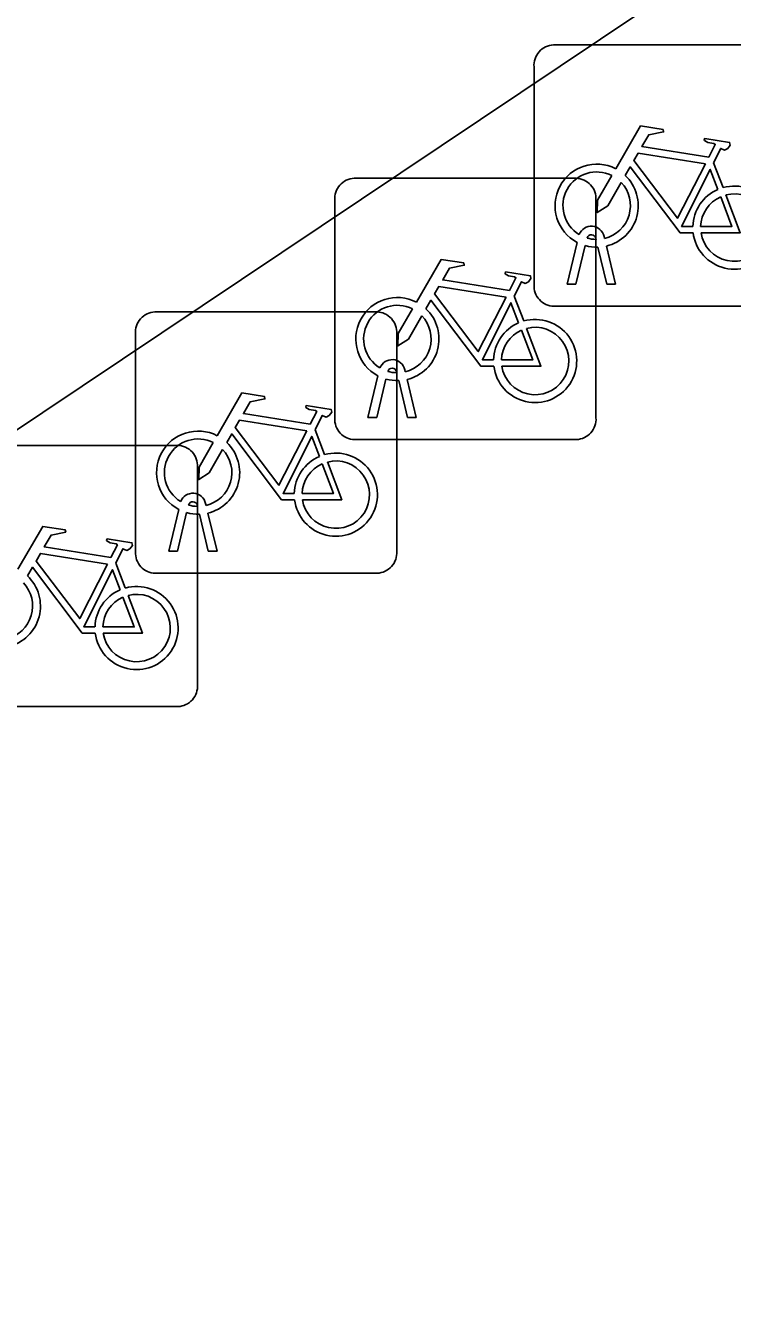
# Model space of a CAD drawing. Extents: x 161087 to 161922, y 382574 to 383873.
# Drawn here: x 161720.897 to 161723.601, y 383040.611 to 383045.468 of the extents above; entities that cross this region are included whole.
import ezdxf

# ---------------------------------------------------------------- set-up
doc = ezdxf.new("R2010")
doc.units = 0
doc.layers.add('IMGEO_Fietsenrek', color=7, linetype='Continuous')
doc.layers.add('IMGEO_Rijbaan_lokaal_open', color=7, linetype='Continuous')

msp = doc.modelspace()

# ---------------------------------------------------------------- linework, layer by layer
at = {"layer": 'IMGEO_Fietsenrek'}
for p, q in [((161722.9159, 383045.3935), (161723.7568, 383045.3935)), ((161723.7568, 383045.3935), (161722.9159, 383045.3935)), ((161722.8415, 383044.4689), (161722.8415, 383045.3098)), ((161722.8415, 383045.3098), (161722.8415, 383044.4689)), ((161723.5282, 383044.9432), (161723.5645, 383044.848)), ((161722.1539, 383044.8835), (161722.9948, 383044.8835)), ((161722.9948, 383044.8835), (161722.1539, 383044.8835)), ((161723.0785, 383044.8091), (161723.0785, 383043.9682)), ((161723.0785, 383043.9682), (161723.0785, 383044.8091)), ((161722.0795, 383043.9589), (161722.0795, 383044.7998)), ((161722.0795, 383044.7998), (161722.0795, 383043.9589)), ((161723.1096, 383044.6614), (161723.1114, 383044.6535)), ((161722.9685, 383044.4783), (161723.0068, 383044.6383)), ((161723.0372, 383044.6261), (161723.0019, 383044.4783)), ((161723.0789, 383044.6499), (161723.0779, 383044.6542)), ((161723.12, 383044.4783), (161723.0861, 383044.62)), ((161723.1184, 383044.6243), (161723.1534, 383044.4783)), ((161723.0019, 383044.4783), (161722.9685, 383044.4783)), ((161723.1534, 383044.4783), (161723.12, 383044.4783)), ((161722.7662, 383044.4332), (161722.8025, 383044.338)), ((161721.3919, 383044.3725), (161722.2328, 383044.3725)), ((161722.2328, 383044.3725), (161721.3919, 383044.3725)), ((161723.7661, 383044.3945), (161722.9252, 383044.3945)), ((161722.9252, 383044.3945), (161723.7661, 383044.3945)), ((161721.3175, 383043.4479), (161721.3175, 383044.2888)), ((161721.3175, 383044.2888), (161721.3175, 383043.4479)), ((161722.3165, 383044.2981), (161722.3165, 383043.4572)), ((161722.3165, 383043.4572), (161722.3165, 383044.2981)), ((161722.2065, 383043.9683), (161722.2448, 383044.1283)), ((161722.3169, 383044.1399), (161722.3159, 383044.1442)), ((161722.3476, 383044.1514), (161722.3494, 383044.1435)), ((161722.2752, 383044.1161), (161722.2399, 383043.9683)), ((161722.358, 383043.9683), (161722.3241, 383044.11)), ((161722.3564, 383044.1143), (161722.3914, 383043.9683)), ((161722.2399, 383043.9683), (161722.2065, 383043.9683)), ((161722.3914, 383043.9683), (161722.358, 383043.9683)), ((161722.0042, 383043.9222), (161722.0405, 383043.827)), ((161723.0041, 383043.8845), (161722.1632, 383043.8845)), ((161722.1632, 383043.8845), (161723.0041, 383043.8845)), ((161720.6299, 383043.8625), (161721.4708, 383043.8625)), ((161721.4708, 383043.8625), (161720.6299, 383043.8625)), ((161721.5545, 383043.7881), (161721.5545, 383042.9472)), ((161721.5545, 383042.9472), (161721.5545, 383043.7881)), ((161721.4445, 383043.4573), (161721.4828, 383043.6173)), ((161721.5132, 383043.6051), (161721.4779, 383043.4573)), ((161721.5549, 383043.6289), (161721.5539, 383043.6332)), ((161721.596, 383043.4573), (161721.5621, 383043.599)), ((161721.5856, 383043.6404), (161721.5874, 383043.6325)), ((161721.5944, 383043.6033), (161721.6294, 383043.4573)), ((161721.4779, 383043.4573), (161721.4445, 383043.4573)), ((161721.6294, 383043.4573), (161721.596, 383043.4573)), ((161721.2422, 383043.4122), (161721.2785, 383043.317)), ((161722.2421, 383043.3735), (161721.4012, 383043.3735)), ((161721.4012, 383043.3735), (161722.2421, 383043.3735)), ((161721.4801, 383042.8635), (161720.6392, 383042.8635)), ((161720.6392, 383042.8635), (161721.4801, 383042.8635))]:
    msp.add_line(p, q, dxfattribs=at)
for points in [[(161723.1541, 383044.9202), (161723.2488, 383045.0837), (161723.335, 383045.0699), (161723.3367, 383045.0612), (161723.2806, 383045.0503), (161723.2544, 383045.005), (161723.5096, 383044.9642)], [(161723.5096, 383044.9642), (161723.5346, 383045.013), (161723.5295, 383045.017), (161723.5063, 383045.0207), (161723.4936, 383045.0282), (161723.4926, 383045.0313), (161723.4948, 383045.0359), (161723.5896, 383045.0208), (161723.5919, 383045.0105), (161723.5825, 383044.9981), (161723.5701, 383044.9917), (161723.5556, 383044.9979), (161723.5282, 383044.9432)], [(161723.4967, 383044.939), (161723.2399, 383044.98), (161723.2232, 383044.9512), (161723.3902, 383044.7309), (161723.4967, 383044.939)], [(161723.4498, 383044.6755), (161723.4001, 383044.6756), (161723.2094, 383044.9273), (161723.1904, 383044.8945)], [(161723.5447, 383044.841), (161723.5154, 383044.9178), (161723.406, 383044.6997), (161723.4487, 383044.6996)], [(161723.1748, 383044.8677), (161723.1232, 383044.7785), (161723.0833, 383044.7525), (161723.0845, 383044.8), (161723.139, 383044.8942)], [(161723.4787, 383044.6995), (161723.5986, 383044.6993), (161723.5554, 383044.8129)], [(161723.5752, 383044.8198), (161723.6302, 383044.6752), (161723.4801, 383044.6755)], [(161722.3921, 383044.4102), (161722.4868, 383044.5737), (161722.573, 383044.5599), (161722.5747, 383044.5512), (161722.5186, 383044.5403), (161722.4924, 383044.495), (161722.7476, 383044.4542)], [(161722.7476, 383044.4542), (161722.7726, 383044.503), (161722.7675, 383044.507), (161722.7443, 383044.5107), (161722.7316, 383044.5182), (161722.7306, 383044.5213), (161722.7328, 383044.5259), (161722.8276, 383044.5108), (161722.8299, 383044.5005), (161722.8205, 383044.4881), (161722.8081, 383044.4817), (161722.7936, 383044.4879), (161722.7662, 383044.4332)], [(161722.7347, 383044.429), (161722.4779, 383044.47), (161722.4612, 383044.4412), (161722.6282, 383044.2209), (161722.7347, 383044.429)], [(161722.4128, 383044.3577), (161722.3612, 383044.2685), (161722.3213, 383044.2425), (161722.3225, 383044.29), (161722.377, 383044.3842)], [(161722.6878, 383044.1655), (161722.6381, 383044.1656), (161722.4474, 383044.4173), (161722.4284, 383044.3845)], [(161722.7827, 383044.331), (161722.7534, 383044.4078), (161722.644, 383044.1897), (161722.6867, 383044.1896)], [(161722.7167, 383044.1895), (161722.8366, 383044.1893), (161722.7934, 383044.3029)], [(161722.8132, 383044.3098), (161722.8682, 383044.1652), (161722.7181, 383044.1655)], [(161721.6301, 383043.8992), (161721.7248, 383044.0627), (161721.811, 383044.0489), (161721.8127, 383044.0402), (161721.7566, 383044.0293), (161721.7304, 383043.984), (161721.9856, 383043.9432)], [(161721.9856, 383043.9432), (161722.0106, 383043.992), (161722.0055, 383043.996), (161721.9823, 383043.9997), (161721.9696, 383044.0072), (161721.9686, 383044.0103), (161721.9708, 383044.0149), (161722.0656, 383043.9998), (161722.0679, 383043.9895), (161722.0585, 383043.9771), (161722.0461, 383043.9707), (161722.0316, 383043.9769), (161722.0042, 383043.9222)], [(161721.9727, 383043.918), (161721.7159, 383043.959), (161721.6992, 383043.9302), (161721.8662, 383043.7099), (161721.9727, 383043.918)], [(161721.9258, 383043.6545), (161721.8761, 383043.6546), (161721.6854, 383043.9063), (161721.6664, 383043.8735)], [(161722.0207, 383043.82), (161721.9914, 383043.8968), (161721.882, 383043.6787), (161721.9247, 383043.6786)], [(161721.6508, 383043.8467), (161721.5992, 383043.7575), (161721.5593, 383043.7315), (161721.5605, 383043.779), (161721.615, 383043.8732)], [(161721.9547, 383043.6785), (161722.0746, 383043.6783), (161722.0314, 383043.7919)], [(161722.0512, 383043.7988), (161722.1062, 383043.6542), (161721.9561, 383043.6545)], [(161720.8681, 383043.3892), (161720.9628, 383043.5527), (161721.049, 383043.5389), (161721.0507, 383043.5302), (161720.9946, 383043.5193), (161720.9684, 383043.474), (161721.2236, 383043.4332)], [(161721.2236, 383043.4332), (161721.2486, 383043.482), (161721.2435, 383043.486), (161721.2203, 383043.4897), (161721.2076, 383043.4972), (161721.2066, 383043.5003), (161721.2088, 383043.5049), (161721.3036, 383043.4898), (161721.3059, 383043.4795), (161721.2965, 383043.4671), (161721.2841, 383043.4607), (161721.2696, 383043.4669), (161721.2422, 383043.4122)], [(161721.2107, 383043.408), (161720.9539, 383043.449), (161720.9372, 383043.4202), (161721.1042, 383043.1999), (161721.2107, 383043.408)], [(161721.1638, 383043.1445), (161721.1141, 383043.1446), (161720.9234, 383043.3963), (161720.9044, 383043.3635)], [(161721.2587, 383043.31), (161721.2294, 383043.3868), (161721.12, 383043.1687), (161721.1627, 383043.1686)], [(161721.1927, 383043.1685), (161721.3126, 383043.1683), (161721.2694, 383043.2819)], [(161721.2892, 383043.2888), (161721.3442, 383043.1442), (161721.1941, 383043.1445)]]:
    msp.add_lwpolyline(points, dxfattribs=at)
for centre, radius, start, end in [((161722.9192, 383045.3156), 0.0779, 92.4484, 184.2845), ((161722.9192, 383045.3156), 0.0779, 92.4484, 184.2845), ((161723.0811, 383044.7789), 0.159, 62.6766, 242.1369), ((161723.0811, 383044.7789), 0.129, 63.3192, 238.903), ((161722.1572, 383044.8056), 0.0779, 92.4484, 184.2845), ((161722.1572, 383044.8056), 0.0779, 92.4484, 184.2845), ((161723.0006, 383044.8058), 0.0779, 2.4484, 94.2845), ((161723.0006, 383044.8058), 0.0779, 2.4484, 94.2845), ((161723.0811, 383044.7789), 0.129, 283.6043, 43.4302), ((161723.0811, 383044.7789), 0.159, 283.5766, 46.6042), ((161723.6077, 383044.6949), 0.159, 113.3408, 178.3217), ((161723.6077, 383044.6949), 0.159, 187.0065, 105.7708), ((161723.6077, 383044.6949), 0.129, 113.923, 177.9556), ((161723.6077, 383044.6949), 0.129, 188.6715, 104.5883), ((161723.0609, 383044.6503), 0.0499, 12.8025, 158.6934), ((161723.0609, 383044.6503), 0.0174, 12.8025, 163.4502), ((161723.0811, 383044.7789), 0.159, 253.9967, 271.7867), ((161723.0811, 383044.7789), 0.129, 253.415, 269.0204), ((161722.9194, 383044.4722), 0.0779, 182.4484, 274.2845), ((161722.9194, 383044.4722), 0.0779, 182.4484, 274.2845), ((161722.3191, 383044.2689), 0.159, 62.6766, 242.1369), ((161721.3952, 383044.2946), 0.0779, 92.4484, 184.2845), ((161721.3952, 383044.2946), 0.0779, 92.4484, 184.2845), ((161722.3191, 383044.2689), 0.129, 63.3192, 238.903), ((161722.2386, 383044.2948), 0.0779, 2.4484, 94.2845), ((161722.2386, 383044.2948), 0.0779, 2.4484, 94.2845), ((161722.3191, 383044.2689), 0.159, 283.5766, 46.6042), ((161722.3191, 383044.2689), 0.129, 283.6043, 43.4302), ((161722.8457, 383044.1849), 0.159, 113.3408, 178.3217), ((161722.8457, 383044.1849), 0.159, 187.0065, 105.7708), ((161722.8457, 383044.1849), 0.129, 113.923, 177.9556), ((161722.8457, 383044.1849), 0.129, 188.6715, 104.5883), ((161722.2989, 383044.1403), 0.0499, 12.8025, 158.6934), ((161722.2989, 383044.1403), 0.0174, 12.8025, 163.4502), ((161722.3191, 383044.2689), 0.129, 253.415, 269.0204), ((161722.3191, 383044.2689), 0.159, 253.9967, 271.7867), ((161722.1574, 383043.9622), 0.0779, 182.4484, 274.2845), ((161722.1574, 383043.9622), 0.0779, 182.4484, 274.2845), ((161723.0008, 383043.9624), 0.0779, 272.4484, 4.2845), ((161723.0008, 383043.9624), 0.0779, 272.4484, 4.2845), ((161721.5571, 383043.7579), 0.159, 62.6766, 242.1369), ((161721.5571, 383043.7579), 0.129, 63.3192, 238.903), ((161721.4766, 383043.7848), 0.0779, 2.4484, 94.2845), ((161721.4766, 383043.7848), 0.0779, 2.4484, 94.2845), ((161721.5571, 383043.7579), 0.129, 283.6043, 43.4302), ((161721.5571, 383043.7579), 0.159, 283.5766, 46.6042), ((161722.0837, 383043.6739), 0.159, 113.3408, 178.3217), ((161722.0837, 383043.6739), 0.159, 187.0065, 105.7708), ((161722.0837, 383043.6739), 0.129, 113.923, 177.9556), ((161722.0837, 383043.6739), 0.129, 188.6715, 104.5883), ((161721.5369, 383043.6293), 0.0499, 12.8025, 158.6934), ((161721.5369, 383043.6293), 0.0174, 12.8025, 163.4502), ((161721.5571, 383043.7579), 0.159, 253.9967, 271.7867), ((161721.5571, 383043.7579), 0.129, 253.415, 269.0204), ((161721.3954, 383043.4512), 0.0779, 182.4484, 274.2845), ((161721.3954, 383043.4512), 0.0779, 182.4484, 274.2845), ((161722.2388, 383043.4514), 0.0779, 272.4484, 4.2845), ((161722.2388, 383043.4514), 0.0779, 272.4484, 4.2845), ((161720.7951, 383043.2479), 0.159, 283.5766, 46.6042), ((161720.7951, 383043.2479), 0.129, 283.6043, 43.4302), ((161721.3217, 383043.1639), 0.159, 113.3408, 178.3217), ((161721.3217, 383043.1639), 0.159, 187.0065, 105.7708), ((161721.3217, 383043.1639), 0.129, 113.923, 177.9556), ((161721.3217, 383043.1639), 0.129, 188.6715, 104.5883), ((161721.4768, 383042.9414), 0.0779, 272.4484, 4.2845), ((161721.4768, 383042.9414), 0.0779, 272.4484, 4.2845)]:
    msp.add_arc(centre, radius, start, end, dxfattribs=at)
at = {"layer": 'IMGEO_Rijbaan_lokaal_open'}
msp.add_lwpolyline([(161705.429, 383033.59), (161728.12, 383048.78), (161729.831, 383049.954)], dxfattribs=at)

doc.saveas('drawing.dxf')
